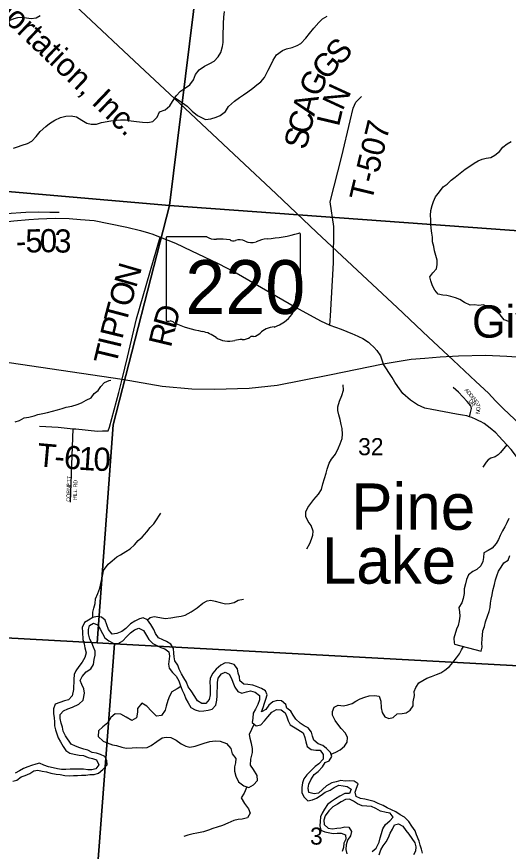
# Model space of a CAD drawing. Extents: x 1578669 to 1989827, y 208020 to 553079.
# Drawn here: x 1839758 to 1846121, y 377553 to 388359 of the extents above; entities that cross this region are included whole.
import ezdxf

# ---------------------------------------------------------------- set-up
doc = ezdxf.new("R2010")
doc.units = 0
for name, color, linetype in [('GM_X_County_Road', 7, 'Continuous'), ('GM_X_Minor_Lake', 7, 'Continuous'), ('GM_X_Minor_Lake_Text', 7, 'Continuous'), ('GM_X_Minor_River', 7, 'Continuous'), ('GM_X_Rail_Line', 7, 'Continuous'), ('GM_X_Rail_Line_Text', 7, 'Continuous'), ('GM_X_Section', 7, 'Continuous'), ('GM_X_Section_Text', 7, 'Continuous'), ('GM_X_State_Location', 7, 'Continuous'), ('GM_X_State_Route', 7, 'Continuous'), ('GM_X_State_Shield', 7, 'Continuous'), ('GM_X_Township_Road', 7, 'Continuous'), ('GM_X_Township_Road_Text', 7, 'Continuous'), ('GM_X_Township_Subdivision', 7, 'Continuous'), ('GM_X_Township_Subdivision_Text', 7, 'Continuous'), ('GM_X_Unincorporated_Text', 7, 'Continuous')]:
    doc.layers.add(name, color=color, linetype=linetype)

msp = doc.modelspace()

# ---------------------------------------------------------------- linework, layer by layer
at = {"layer": 'GM_X_County_Road'}
for points in [[(1845749, 383124), (1845705, 383144), (1845651, 383168), (1845618, 383178), (1845583, 383190), (1845530, 383201), (1845449, 383215), (1845133, 383272), (1845042, 383291), (1844944, 383336), (1844856, 383393), (1844756, 383481), (1844693, 383571), (1844651, 383629), (1844619, 383686), (1844501, 383867)], [(1847638, 380562), (1847558, 380743), (1847450, 381007), (1847372, 381177), (1847294, 381313), (1847218, 381435), (1847128, 381550), (1847041, 381660), (1846754, 382014), (1846588, 382203), (1846368, 382474), (1846158, 382756), (1846101, 382818), (1846000, 382929), (1845961, 382971), (1845888, 383032), (1845807, 383091), (1845762, 383118), (1845749, 383124)]]:
    msp.add_lwpolyline(points, dxfattribs=at)
at = {"layer": 'GM_X_Minor_Lake'}
for points in [[(1846129, 381862), (1846104, 381807), (1846078, 381753), (1846045, 381702), (1846017, 381641), (1845994, 381589), (1845963, 381538), (1845911, 381477), (1845860, 381449), (1845805, 381416), (1845802, 381356), (1845793, 381304), (1845765, 381251), (1845712, 381202), (1845661, 381177), (1845608, 381135), (1845581, 381073), (1845569, 381018), (1845549, 380950), (1845548, 380892), (1845536, 380828), (1845521, 380770), (1845481, 380709), (1845490, 380653), (1845492, 380599), (1845485, 380537), (1845471, 380479), (1845452, 380428), (1845417, 380312), (1845419, 380252), (1845427, 380236)], [(1845771, 380143), (1845782, 380195), (1845779, 380249), (1845781, 380299), (1845791, 380407), (1845813, 380462), (1845828, 380526), (1845850, 380596), (1845872, 380659), (1845885, 380711), (1845889, 380767), (1845900, 380819), (1845911, 380872), (1845923, 380932), (1845943, 381006), (1845956, 381068), (1845972, 381121), (1845993, 381179), (1846031, 381234), (1846062, 381287), (1846119, 381324), (1846141, 381383)], [(1845427, 380236), (1845771, 380143)]]:
    msp.add_lwpolyline(points, dxfattribs=at)
at = {"layer": 'GM_X_Minor_River'}
for points in [[(1839121, 388254), (1839201, 388242), (1839273, 388228), (1839338, 388251), (1839388, 388266), (1839442, 388269), (1839498, 388272), (1839572, 388285), (1839624, 388296), (1839674, 388313), (1839725, 388334), (1839775, 388349), (1839825, 388354), (1839885, 388343), (1839945, 388334), (1840009, 388345), (1840063, 388374)], [(1839717, 386656), (1839769, 386675), (1839828, 386694), (1839900, 386719), (1839953, 386748), (1840010, 386809), (1840063, 386874), (1840134, 386939), (1840185, 386978), (1840251, 387019), (1840326, 387055), (1840396, 387072), (1840464, 387077), (1840534, 387065), (1840601, 387018), (1840668, 386979), (1840724, 386966), (1840790, 386970), (1840856, 386989), (1840977, 387011), (1841049, 387020), (1841101, 387023), (1841165, 387022), (1841240, 387010), (1841308, 387001), (1841386, 386993), (1841454, 386988), (1841522, 387003), (1841575, 387058), (1841608, 387129), (1841679, 387152), (1841742, 387207), (1841775, 387262), (1841824, 387335), (1841879, 387397), (1841932, 387430), (1842001, 387478), (1842046, 387544), (1842071, 387611), (1842118, 387670), (1842187, 387721), (1842260, 387754), (1842314, 387783), (1842367, 387840), (1842400, 387895), (1842422, 387973), (1842429, 388025), (1842432, 388101), (1842435, 388273), (1842441, 388355), (1842450, 388425)], [(1841808, 387311), (1841904, 387246), (1841965, 387199), (1842028, 387137), (1842097, 387082), (1842149, 387055), (1842200, 387030), (1842270, 387037), (1842338, 387060), (1842391, 387081), (1842460, 387133), (1842501, 387195), (1842576, 387267), (1842643, 387312), (1842696, 387349), (1842750, 387386), (1842815, 387435), (1842868, 387476), (1842919, 387515), (1842964, 387574), (1843013, 387666), (1843051, 387741), (1843080, 387796), (1843123, 387864), (1843200, 387922), (1843252, 387943), (1843323, 387960), (1843387, 387985), (1843438, 388012), (1843499, 388081), (1843548, 388142), (1843605, 388209), (1843667, 388284), (1843717, 388331), (1843778, 388368)], [(1846127, 384412), (1846068, 384435), (1846017, 384499), (1845958, 384548), (1845896, 384588), (1845798, 384627), (1845742, 384620), (1845685, 384628), (1845626, 384625), (1845555, 384659), (1845496, 384696), (1845439, 384718), (1845379, 384736), (1845326, 384749), (1845274, 384754), (1845214, 384766), (1845169, 384819), (1845139, 384874), (1845118, 384939), (1845104, 384991), (1845143, 385042), (1845191, 385097), (1845200, 385151), (1845199, 385209), (1845185, 385269), (1845165, 385326), (1845156, 385386), (1845142, 385443), (1845139, 385503), (1845130, 385555), (1845124, 385621), (1845119, 385672), (1845117, 385732), (1845116, 385786), (1845118, 385850), (1845136, 385915), (1845153, 385967), (1845177, 386028), (1845230, 386093), (1845280, 386156), (1845331, 386191), (1845380, 386242), (1845435, 386280), (1845497, 386333), (1845564, 386387), (1845625, 386425), (1845678, 386462), (1845731, 386495), (1845781, 386513), (1845836, 386526), (1845894, 386535), (1845949, 386565), (1846006, 386612), (1846049, 386671), (1846105, 386715), (1846157, 386744)], [(1839740, 383113), (1839795, 383131), (1839854, 383166), (1839914, 383176), (1839983, 383193), (1840033, 383207), (1840097, 383222), (1840158, 383236), (1840222, 383254), (1840287, 383271), (1840347, 383285), (1840400, 383306), (1840474, 383318), (1840540, 383340), (1840595, 383359), (1840658, 383393), (1840721, 383424), (1840762, 383479), (1840813, 383519), (1840848, 383571), (1840896, 383623), (1840956, 383648), (1840977, 383655)], [(1843514, 381471), (1843553, 381540), (1843574, 381594), (1843591, 381646), (1843594, 381698), (1843569, 381770), (1843532, 381825), (1843500, 381890), (1843499, 381950), (1843528, 382003), (1843604, 382108), (1843665, 382179), (1843702, 382238), (1843721, 382312), (1843743, 382382), (1843764, 382449), (1843777, 382501), (1843804, 382577), (1843835, 382632), (1843883, 382694), (1843924, 382779), (1843947, 382830), (1843970, 382898), (1843975, 382956), (1843971, 383026), (1843960, 383079), (1843943, 383143), (1843926, 383205), (1843915, 383260), (1843914, 383310), (1843936, 383381), (1843965, 383457), (1843988, 383523), (1843984, 383595)], [(1840743, 380580), (1840745, 380651), (1840756, 380703), (1840776, 380761), (1840777, 380823), (1840807, 380892), (1840833, 380959), (1840848, 381019), (1840862, 381083), (1840875, 381134), (1840883, 381188), (1840941, 381271), (1840996, 381316), (1841053, 381364), (1841104, 381391), (1841169, 381433), (1841228, 381470), (1841283, 381520), (1841331, 381577), (1841382, 381622), (1841442, 381691), (1841487, 381744), (1841535, 381794), (1841566, 381846), (1841607, 381905), (1841626, 381932)], [(1841451, 380551), (1841487, 380580), (1841537, 380595), (1841610, 380582), (1841680, 380568), (1841752, 380575), (1841826, 380589), (1841887, 380600), (1841941, 380609), (1842017, 380652), (1842094, 380705), (1842166, 380767), (1842222, 380796), (1842272, 380805), (1842328, 380792), (1842392, 380775), (1842461, 380758), (1842511, 380761), (1842575, 380776), (1842626, 380803), (1842696, 380819)], [(1843337, 379317), (1843308, 379368), (1843253, 379405), (1843240, 379455), (1843186, 379503), (1843130, 379508), (1843075, 379490), (1843020, 379447), (1842985, 379388), (1842928, 379359), (1842947, 379417), (1842965, 379473), (1842984, 379524), (1843002, 379578), (1842977, 379631), (1842926, 379660), (1842864, 379688), (1842813, 379705), (1842749, 379715), (1842697, 379718), (1842646, 379759), (1842640, 379812), (1842627, 379862), (1842616, 379918), (1842572, 379972), (1842514, 379989), (1842458, 379992), (1842402, 379964), (1842338, 379911), (1842297, 379860), (1842263, 379795), (1842256, 379739), (1842262, 379689), (1842261, 379631), (1842262, 379579), (1842248, 379521), (1842207, 379466), (1842155, 379468), (1842098, 379503), (1842065, 379556), (1842015, 379629), (1841976, 379684), (1841954, 379743), (1841921, 379800), (1841891, 379851), (1841860, 379912), (1841843, 379962), (1841803, 380019), (1841796, 380070), (1841794, 380120), (1841787, 380180), (1841755, 380235), (1841699, 380269), (1841648, 380290), (1841595, 380319), (1841556, 380372), (1841533, 380427), (1841493, 380490), (1841451, 380551), (1841397, 380577), (1841347, 380562), (1841286, 380534), (1841231, 380499), (1841172, 380440), (1841119, 380398), (1841056, 380375), (1840994, 380365), (1840945, 380424), (1840925, 380487), (1840904, 380545), (1840854, 380587), (1840798, 380592), (1840743, 380580), (1840688, 380547), (1840636, 380514), (1840606, 380449), (1840610, 380391), (1840616, 380297), (1840630, 380238), (1840639, 380186), (1840658, 380123), (1840640, 380064), (1840604, 380004), (1840561, 379946), (1840524, 379892), (1840504, 379841), (1840499, 379777), (1840495, 379649), (1840477, 379567), (1840430, 379514), (1840379, 379500), (1840317, 379479), (1840258, 379457), (1840233, 379397), (1840235, 379337), (1840244, 379283), (1840248, 379231), (1840249, 379180), (1840260, 379128), (1840276, 379076), (1840293, 379021)], [(1840629, 378874), (1840576, 378894), (1840518, 378913), (1840465, 378942), (1840388, 379049), (1840361, 379109), (1840349, 379160), (1840332, 379214), (1840323, 379273), (1840321, 379323), (1840364, 379374), (1840421, 379396), (1840479, 379421), (1840562, 379457), (1840618, 379511), (1840636, 379599), (1840629, 379657), (1840601, 379712), (1840578, 379765), (1840606, 379818), (1840657, 379875), (1840716, 379917), (1840754, 379973), (1840763, 380038), (1840775, 380092), (1840772, 380146), (1840751, 380197), (1840729, 380252), (1840704, 380302), (1840688, 380371), (1840689, 380425), (1840699, 380477), (1840753, 380507), (1840805, 380486), (1840837, 380429), (1840868, 380374), (1840899, 380319), (1840950, 380278), (1841015, 380242), (1841071, 380245), (1841130, 380279), (1841181, 380330), (1841230, 380381), (1841285, 380421), (1841340, 380444), (1841399, 380412), (1841437, 380349), (1841468, 380297), (1841519, 380245), (1841572, 380216), (1841623, 380192), (1841675, 380177), (1841728, 380136), (1841737, 380081), (1841722, 379977), (1841732, 379923), (1841777, 379870), (1841822, 379819), (1841858, 379762), (1841873, 379707), (1841899, 379638), (1841924, 379586), (1841948, 379529), (1841977, 379476), (1842013, 379417), (1842067, 379386), (1842126, 379370), (1842180, 379373), (1842238, 379379), (1842289, 379394), (1842334, 379447), (1842350, 379511), (1842351, 379567), (1842355, 379621), (1842356, 379673), (1842356, 379737), (1842365, 379797), (1842407, 379852), (1842457, 379874), (1842509, 379849), (1842539, 379792), (1842554, 379742), (1842582, 379677), (1842621, 379622), (1842674, 379602), (1842733, 379617), (1842785, 379631), (1842847, 379616), (1842899, 379572), (1842902, 379516), (1842878, 379455), (1842849, 379395), (1842819, 379340), (1842814, 379278), (1842808, 379222), (1842859, 379179), (1842920, 379191), (1842967, 379242), (1843008, 379295), (1843060, 379354), (1843119, 379388)], [(1843827, 378813), (1843887, 378836), (1843943, 378868), (1844001, 378913), (1844036, 378966), (1844040, 379028), (1844013, 379085), (1843960, 379142), (1843914, 379198), (1843879, 379249), (1843845, 379314), (1843846, 379364), (1843868, 379421), (1843918, 379446), (1843988, 379436), (1844046, 379449), (1844099, 379467), (1844150, 379496), (1844202, 379527), (1844265, 379547), (1844321, 379566), (1844388, 379572), (1844451, 379560), (1844470, 379498), (1844475, 379409), (1844488, 379351), (1844524, 379296), (1844576, 379275), (1844630, 379287), (1844685, 379334), (1844748, 379336), (1844798, 379347), (1844849, 379380), (1844888, 379435), (1844891, 379487), (1844908, 379571), (1844905, 379623), (1844924, 379676), (1844964, 379733), (1845015, 379766), (1845065, 379795), (1845128, 379817), (1845193, 379844), (1845247, 379866), (1845302, 379897), (1845359, 379947), (1845403, 379998), (1845452, 380057), (1845490, 380110), (1845517, 380162), (1845541, 380205)], [(1841881, 379686), (1841837, 379656), (1841768, 379617), (1841737, 379562), (1841716, 379504), (1841695, 379432), (1841678, 379381), (1841632, 379311), (1841566, 379305), (1841504, 379366), (1841441, 379431), (1841378, 379472), (1841324, 379403), (1841321, 379353), (1841310, 379283), (1841250, 379247), (1841174, 379290), (1841105, 379331), (1841033, 379335), (1840976, 379286), (1840937, 379218), (1840872, 379164), (1840817, 379112), (1840814, 379040), (1840877, 378981), (1840928, 378958), (1840998, 378933), (1841052, 378922), (1841121, 378901), (1841177, 378889), (1841251, 378892), (1841315, 378899), (1841381, 378892), (1841447, 378896), (1841499, 378923), (1841574, 378974), (1841641, 379021), (1841693, 379032), (1841753, 379029), (1841822, 378991), (1841885, 378946), (1841949, 378915), (1842000, 378902), (1842069, 378915), (1842133, 378938), (1842183, 378955), (1842258, 378973), (1842326, 378982), (1842393, 378979), (1842473, 378951), (1842532, 378886), (1842548, 378814), (1842593, 378753), (1842590, 378701), (1842577, 378645), (1842576, 378593), (1842595, 378526), (1842629, 378452), (1842698, 378400), (1842762, 378379), (1842822, 378412), (1842877, 378471), (1842871, 378537), (1842822, 378614), (1842783, 378669), (1842789, 378745), (1842810, 378833), (1842809, 378885), (1842799, 378951), (1842782, 379016), (1842771, 379072), (1842834, 379200)], [(1843119, 379388), (1843183, 379385), (1843234, 379345), (1843256, 379295), (1843271, 379242), (1843300, 379190), (1843361, 379150), (1843467, 379087), (1843487, 379028), (1843502, 378972), (1843518, 378911), (1843571, 378872), (1843629, 378861), (1843685, 378861), (1843726, 378808), (1843724, 378746), (1843671, 378685), (1843620, 378650), (1843566, 378596), (1843515, 378543), (1843476, 378490), (1843456, 378438), (1843449, 378378), (1843451, 378314), (1843476, 378260), (1843528, 378208), (1843587, 378219), (1843639, 378241), (1843698, 378280), (1843753, 378317), (1843816, 378347), (1843869, 378380), (1843927, 378408), (1843983, 378403), (1844035, 378393), (1844086, 378358), (1844065, 378304), (1844007, 378300), (1843942, 378266), (1843885, 378233), (1843834, 378200), (1843783, 378158), (1843741, 378100), (1843712, 378049), (1843691, 377998), (1843685, 377938), (1843684, 377884), (1843696, 377829), (1843748, 377804), (1843855, 377785), (1843907, 377788), (1843957, 377790), (1844013, 377767), (1844017, 377709), (1843994, 377657), (1843987, 377603), (1843971, 377552)], [(1845011, 377529), (1844996, 377581), (1844979, 377632), (1844967, 377686), (1844935, 377765), (1844916, 377820), (1844874, 377877), (1844835, 377938), (1844777, 377994), (1844720, 378027), (1844665, 378063), (1844609, 378092), (1844552, 378116), (1844501, 378147), (1844439, 378171), (1844384, 378198), (1844315, 378216), (1844263, 378229), (1844207, 378235), (1844152, 378264), (1844139, 378319), (1844157, 378372), (1844178, 378426), (1844125, 378461), (1844069, 378467), (1844009, 378462), (1843953, 378470), (1843893, 378455), (1843838, 378440), (1843769, 378400), (1843716, 378354), (1843663, 378305), (1843607, 378298), (1843541, 378316), (1843531, 378372), (1843538, 378424), (1843565, 378480), (1843607, 378547), (1843660, 378587), (1843716, 378648), (1843751, 378703), (1843804, 378726), (1843837, 378783), (1843820, 378834), (1843770, 378883), (1843719, 378922), (1843659, 378944), (1843603, 378993), (1843586, 379046), (1843575, 379098), (1843531, 379150), (1843479, 379179), (1843426, 379214), (1843370, 379266), (1843337, 379317)], [(1840293, 379021), (1840324, 378970), (1840358, 378911), (1840395, 378860), (1840446, 378825), (1840504, 378809), (1840565, 378798), (1840623, 378792), (1840684, 378769), (1840738, 378757), (1840790, 378738), (1840820, 378675), (1840783, 378620), (1840732, 378609), (1840678, 378608), (1840623, 378616), (1840567, 378615), (1840511, 378619), (1840449, 378618), (1840394, 378612), (1840338, 378613), (1840285, 378623), (1840229, 378634), (1840169, 378648), (1840108, 378669), (1840055, 378695), (1840004, 378680), (1839952, 378663), (1839901, 378649), (1839847, 378626), (1839796, 378597), (1839737, 378565)], [(1839709, 378463), (1839761, 378474), (1839818, 378517), (1839870, 378535), (1839929, 378560), (1839980, 378597), (1840034, 378603), (1840088, 378592), (1840142, 378584), (1840201, 378567), (1840269, 378551), (1840323, 378546), (1840380, 378534), (1840438, 378531), (1840494, 378535), (1840546, 378534), (1840599, 378538), (1840653, 378541), (1840705, 378546), (1840761, 378550), (1840817, 378563), (1840874, 378611), (1840928, 378672), (1840927, 378728), (1840899, 378783), (1840843, 378806), (1840792, 378822), (1840734, 378833), (1840681, 378861), (1840629, 378874)], [(1842737, 378387), (1842701, 378308), (1842665, 378247), (1842706, 378174), (1842759, 378103), (1842782, 378048), (1842744, 377989), (1842676, 377970), (1842624, 377965), (1842568, 377952), (1842493, 377916), (1842423, 377887), (1842354, 377864), (1842296, 377847), (1842240, 377826), (1842178, 377807), (1842091, 377787), (1842041, 377778), (1841973, 377761), (1841921, 377746)], [(1844469, 378074), (1844408, 378109), (1844350, 378135), (1844291, 378140), (1844231, 378144), (1844169, 378168), (1844118, 378201), (1844067, 378228), (1844015, 378224), (1843960, 378195), (1843909, 378164), (1843850, 378130), (1843797, 378077), (1843753, 378012), (1843732, 377955), (1843740, 377902), (1843791, 377851), (1843845, 377845), (1843901, 377852), (1843953, 377859), (1844006, 377869), (1844059, 377864), (1844090, 377811), (1844077, 377755), (1844041, 377696), (1844022, 377637), (1844020, 377579), (1844031, 377520)], [(1844359, 377550), (1844412, 377594), (1844450, 377670), (1844462, 377729), (1844479, 377785), (1844499, 377845), (1844532, 377900), (1844590, 377946), (1844633, 377997), (1844592, 378048), (1844540, 378058)], [(1844540, 378058), (1844469, 378074)], [(1844452, 377507), (1844470, 377571), (1844501, 377624), (1844539, 377675), (1844570, 377733), (1844591, 377788), (1844621, 377841), (1844650, 377897), (1844701, 377909), (1844758, 377878), (1844794, 377825), (1844833, 377774), (1844874, 377719), (1844912, 377664), (1844923, 377613), (1844920, 377557), (1844896, 377506)]]:
    msp.add_lwpolyline(points, dxfattribs=at)
at = {"layer": 'GM_X_Rail_Line'}
msp.add_lwpolyline([(1846624, 382751), (1846059, 383281), (1845957, 383387), (1845865, 383484), (1845699, 383637), (1845409, 383911), (1845087, 384212), (1844681, 384594), (1844299, 384951), (1843640, 385571), (1843116, 386064), (1842637, 386513), (1841868, 387235), (1841347, 387724), (1839820, 389159)], dxfattribs=at)
at = {"layer": 'GM_X_Section'}
for points in [[(1842456, 391746), (1841736, 385913), (1837092, 386318), (1837358, 391979)], [(1842456, 391746), (1848091, 391437), (1847802, 385474), (1841736, 385913)], [(1837092, 386318), (1841736, 385913), (1841009, 383075), (1840799, 380252), (1836858, 380467)], [(1841736, 385913), (1847802, 385474), (1847522, 379880), (1846574, 379936), (1841023, 380239), (1840799, 380252), (1841009, 383075)], [(1836858, 380467), (1840799, 380252), (1841023, 380239), (1840624, 374943), (1835317, 375258), (1835596, 380529)], [(1846574, 379936), (1846222, 374578), (1840624, 374943), (1841023, 380239)]]:
    msp.add_lwpolyline(points, close=True, dxfattribs=at)
at = {"layer": 'GM_X_State_Route'}
for points in [[(1839530, 385693), (1839721, 385717), (1839917, 385733), (1840039, 385743), (1840257, 385751), (1840436, 385746), (1840582, 385733), (1840762, 385719), (1840953, 385682), (1841183, 385635), (1841360, 385592), (1841466, 385559)], [(1841466, 385559), (1841522, 385542), (1841616, 385507), (1841812, 385426), (1842020, 385329), (1842356, 385170), (1842601, 385041), (1843369, 384597), (1843689, 384422), (1843812, 384364), (1843960, 384312), (1844105, 384252)], [(1844105, 384252), (1844128, 384243), (1844238, 384192), (1844312, 384144), (1844332, 384125)], [(1844332, 384125), (1844379, 384079), (1844419, 384039), (1844467, 383967), (1844501, 383867)], [(1839012, 383978), (1841124, 383666), (1841642, 383577), (1842023, 383540), (1842320, 383538), (1842767, 383548), (1843131, 383587), (1843808, 383722), (1844501, 383867)], [(1844501, 383867), (1844863, 383926), (1845039, 383940), (1845238, 383956), (1845475, 383967), (1845827, 383975), (1846104, 383966), (1846298, 383950), (1846501, 383923), (1846722, 383885), (1846843, 383856), (1846969, 383821), (1847072, 383786)]]:
    msp.add_lwpolyline(points, dxfattribs=at)
at = {"layer": 'GM_X_State_Shield'}
for p, q in [((1841691, 385493), (1841691, 384436)), ((1842218, 385511), (1841708, 385511)), ((1843432, 384985), (1843432, 385537)), ((1843431, 384985), (1843432, 384985))]:
    msp.add_line(p, q, dxfattribs=at)
for centre, major_axis, start_param, end_param in [((1841711, 385495), (20.2, 0), 1.712693, 3.28349), ((1842339, 385634), (196, 0), 4.042523, 4.731795), ((1842404, 384918), (702, 0), 1.404758, 1.657858), ((1842564, 385501), (56.4, 0), 3.836095, 5.185415), ((1842646, 385378), (117, 0), 0.950623, 2.079405), ((1842798, 385546), (141, 0), 4.081561, 5.145723), ((1843047, 385188), (371, 0), 1.699011, 2.107814), ((1842812, 386952), (1845, 0), 4.814394, 5.042369), ((1843412, 385540), (19.4, 0), 6.141152, 7.989035), ((1843427, 384944), (30, 0), 1.883978, 3.671073), ((1843236, 384874), (180, 0), 5.934695, 6.695948), ((1843411, 384982), (20.7, 0), 5.05454, 6.418171), ((1843501, 384753), (131, 0), 2.387724, 3.262537), ((1842915, 384683), (462, 0), 5.101752, 6.440018), ((1841711, 384434), (20.3, 0), 3.00124, 4.508301), ((1841715, 384542), (155, 0), 4.665946, 4.897461), ((1841746, 384375), (56, 0), 0.519207, 1.627899), ((1842453, 385325), (1333, 0), 4.195997, 4.488961), ((1842056, 383962), (417, 0), 0.823519, 1.323587), ((1842789, 384334), (149, 0), 4.937069, 5.64225), ((1843110, 384140), (253, 0), 1.647645, 2.488434), ((1842507, 384370), (265, 0), 4.026481, 4.996735), ((1842659, 384005), (217, 0), 1.495662, 1.94098), ((1842679, 384291), (141, 0), 4.691044, 5.507374), ((1842806, 384189), (39.7, 0), 1.147584, 2.315152)]:
    msp.add_ellipse(centre, major_axis=major_axis, ratio=0.8, start_param=start_param, end_param=end_param, dxfattribs=at)
at = {"layer": 'GM_X_Township_Road'}
for points in [[(1843812, 384364), (1843821, 384485), (1843859, 385174), (1843863, 385641), (1843817, 385962), (1843966, 386553), (1844074, 387013), (1844115, 387177), (1844149, 387253), (1844222, 387327)], [(1839483, 385802), (1839623, 385810), (1839876, 385827), (1840038, 385833), (1840186, 385830), (1840307, 385827)], [(1841192, 383950), (1841311, 384449), (1841616, 385507)], [(1841079, 383495), (1841124, 383666), (1841192, 383950)], [(1840522, 383022), (1840804, 382994), (1840870, 382996), (1840942, 382997), (1840960, 383047), (1841079, 383495)], [(1840055, 383056), (1840293, 383045), (1840488, 383025), (1840522, 383022)], [(1846101, 382818), (1846021, 382716), (1845989, 382685), (1845950, 382660), (1845897, 382642), (1845859, 382620), (1845833, 382590), (1845790, 382528)]]:
    msp.add_lwpolyline(points, dxfattribs=at)
at = {"layer": 'GM_X_Township_Subdivision'}
for points in [[(1845618, 383178), (1845633, 383233), (1845644, 383288), (1845641, 383308), (1845638, 383316), (1845633, 383327), (1845590, 383379), (1845477, 383500), (1845406, 383559)], [(1840467, 382442), (1840488, 383025)], [(1840454, 382072), (1840467, 382442), (1840467, 382442)]]:
    msp.add_lwpolyline(points, dxfattribs=at)

# ---------------------------------------------------------------- texts
at = {"layer": 'GM_X_Minor_Lake_Text'}
msp.add_text('Pine', height=600, dxfattribs=at).set_placement((1844088, 381716))
msp.add_text('Lake', height=600, rotation=0.0003, dxfattribs=at).set_placement((1843707, 381019))
at = {"layer": 'GM_X_Rail_Line_Text'}
msp.add_text('Transportation, Inc.', height=299, rotation=316.3165, dxfattribs=at).set_placement((1838689, 389172))
at = {"layer": 'GM_X_Section_Text'}
for s, p in [('32', (1844178, 382682)), ('3', (1843555, 377640))]:
    msp.add_text(s, height=221, rotation=0, dxfattribs=at).set_placement(p)
at = {"layer": 'GM_X_State_Location'}
msp.add_text('220', height=1, rotation=0, dxfattribs=at).set_placement((1842189, 384822))
for s in ['s', 'r']:
    msp.add_text(s, height=1, dxfattribs=at).set_placement((1842542, 384894))
at = {"layer": 'GM_X_State_Shield'}
msp.add_text('220', height=696.1, dxfattribs=at).set_placement((1841940, 384511))
at = {"layer": 'GM_X_Township_Road_Text'}
for s, rotation, p in [('S', 46.6734, (1843945, 387716)), ('G', 47.4271, (1843768, 387522)), ('G', 64.5542, (1843667, 387303)), ('N', 65.2093, (1843975, 387131)), ('A', 76.1281, (1843609, 387062)), ('C', 76.45, (1843552, 386823)), ('L', 76.6019, (1843928, 386927)), ('T-507', 76.4396, (1844353, 385953)), ('S', 76.4466, (1843504, 386626)), ('5', 1.4573, (1839875, 385305)), ('0', 359.7814, (1840058, 385310)), ('3', 358.3084, (1840241, 385309)), ('-', 2.8503, (1839754, 385299)), ('N', 73.7854, (1841303, 384837)), ('O', 73.9976, (1841230, 384584)), ('T', 75.1696, (1841173, 384368)), ('D', 74.3238, (1841811, 384303)), ('P', 76.2749, (1841125, 384173)), ('R', 76.5885, (1841754, 384066)), ('I', 76.5128, (1841097, 384054)), ('T', 76.5178, (1841045, 383836)), ('T', 354.9363, (1840013, 382541)), ('6', 355.2767, (1840361, 382511)), ('1', 356.183, (1840551, 382495)), ('0', 358.5691, (1840749, 382482)), ('-', 354.9987, (1840237, 382522))]:
    msp.add_text(s, height=300, rotation=rotation, dxfattribs=at).set_placement(p)
at = {"layer": 'GM_X_Township_Subdivision_Text'}
for s, rotation, p in [('A', 310.049, (1845552, 383524)), ('D', 310.0457, (1845580, 383491)), ('D', 309.0864, (1845604, 383381)), ('D', 310.0323, (1845608, 383457)), ('I', 310.0719, (1845637, 383423)), ('N', 310.0323, (1845651, 383406)), ('R', 302.5178, (1845630, 383348)), ('G', 303.3931, (1845678, 383374)), ('T', 283.7646, (1845701, 383341)), ('O', 267.726, (1845709, 383311)), ('N', 259.8945, (1845707, 383269)), ('CORNETT', 88.2111, (1840450, 382079)), ('HILL RD', 87.8801, (1840535, 382098))]:
    msp.add_text(s, height=50, rotation=rotation, dxfattribs=at).set_placement(p)
at = {"layer": 'GM_X_Unincorporated_Text'}
msp.add_text('Givens', height=417, rotation=0, dxfattribs=at).set_placement((1845652, 384204))

doc.saveas('drawing.dxf')
